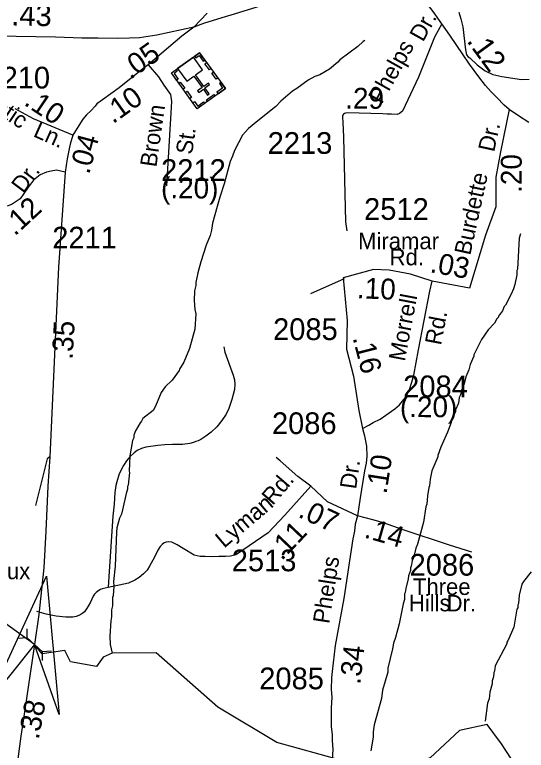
# Model space of a CAD drawing. Extents: x 1547597 to 1699558, y 810033 to 920809.
# Drawn here: x 1639035 to 1641977, y 886253 to 890487 of the extents above; entities that cross this region are included whole.
import ezdxf

# ---------------------------------------------------------------- set-up
doc = ezdxf.new("R2010")
doc.units = 0
for name, color, linetype in [('Exist Cultural Church with Cemetery CELL', 7, 'Continuous'), ('Exist Hydrographic Creek Single Shore', 7, 'Continuous'), ('Exist Hydrographic Misc Water Feature', 7, 'Continuous'), ('Exist Road Non-System Type 51', 7, 'Continuous'), ('Exist Road Primary NC Attributed', 7, 'Continuous'), ('Exist Road Primary NC Service Mileage Hundredths English Label', 7, 'Continuous'), ('Exist Road Secondary Mileage Hundredths English Label', 7, 'Continuous'), ('Exist Road Secondary Structure Culvert Attributed CELL', 7, 'Continuous'), ('Exist Road Secondary Structure Culvert CELL', 7, 'Continuous'), ('Exist Road Secondary Type 51 Attributed', 7, 'Continuous'), ('Exist Road Secondary Type 51 Label', 7, 'Continuous'), ('Exist Road Secondary Type 51 Number Label', 7, 'Continuous')]:
    doc.layers.add(name, color=color, linetype=linetype)

msp = doc.modelspace()

# ---------------------------------------------------------------- linework, layer by layer
at = {"layer": 'Exist Cultural Church with Cemetery CELL'}
for points in [[(1640246, 890061.7), (1640084.7, 889945), (1639935.4, 890151.3), (1640096.7, 890268)], [(1640069.9, 890248.5), (1640076.7, 890239.2), (1640094.5, 890252.1), (1640118.2, 890219.4), (1640127.2, 890225.9), (1640096.8, 890268)], [(1640061.8, 890242.7), (1639971, 890176.9), (1640024, 890103.6), (1640065.1, 890133.3), (1640112.9, 890067.3), (1640086.2, 890048), (1640092.7, 890039), (1640119.4, 890058.4), (1640144.1, 890024.1), (1640153.5, 890030.9), (1640128.8, 890065.2), (1640155.6, 890084.6), (1640149.1, 890093.5), (1640122.3, 890074.1), (1640074.6, 890140.1), (1640114.9, 890169.3)], [(1640137.7, 890211.3), (1640163.1, 890176.2), (1640153.9, 890169.6), (1640128.5, 890204.6)], [(1639962.3, 890170.7), (1639969, 890161.4), (1639951.2, 890148.5), (1639974.8, 890115.8), (1639965.8, 890109.2), (1639935.4, 890151.3)], [(1640177.1, 890156.8), (1640202.5, 890121.8), (1640193.3, 890115.1), (1640167.9, 890150.2)], [(1639987, 890099.4), (1640012.4, 890064.3), (1640003.1, 890057.6), (1639977.8, 890092.7)], [(1640220.6, 890096.8), (1640211.4, 890090.1), (1640230.2, 890064), (1640197.4, 890040.3), (1640203.9, 890031.2), (1640246, 890061.7)], [(1640025.6, 890046), (1640051, 890010.9), (1640041.8, 890004.2), (1640016.4, 890039.3)], [(1640185.9, 890018.3), (1640143.9, 889987.9), (1640137.3, 889997.1), (1640179.3, 890027.5)], [(1640059.2, 889980.1), (1640068.4, 889986.7), (1640087.2, 889960.6), (1640120.1, 889984.4), (1640126.6, 889975.4), (1640084.6, 889945)]]:
    msp.add_lwpolyline(points, close=True, dxfattribs=at)
at = {"layer": 'Exist Hydrographic Creek Single Shore'}
msp.add_lwpolyline([(1644733.1, 884712), (1644320.7, 884766.9), (1644142.1, 884815.7), (1643031.1, 885317.7), (1642775.1, 885470.7), (1641949, 886114.4), (1641834, 886290.8), (1641752.1, 886400.8), (1641593.1, 886367.9), (1641424, 886210.4), (1641240.1, 886148.6), (1641040, 886159.1), (1640542.1, 886297.3), (1640202, 886501.2), (1639848, 886813.7), (1639594.4, 886811.6), (1639542.7, 886789.2), (1639504.3, 886734.6), (1639354.8, 886762.9), (1639322.5, 886827.6), (1639193.2, 886807.4), (1639148.8, 886862), (1638975, 886987.3)], dxfattribs=at)
at = {"layer": 'Exist Hydrographic Misc Water Feature'}
for points in [[(1641588, 890501.9), (1641601, 890462.2), (1641611, 890417.2), (1641627, 890284), (1641633, 890256.2), (1641643, 890243.6), (1641653, 890238.1), (1641695.1, 890197.6), (1641740.1, 890163), (1641785.1, 890143.1), (1641836, 890130.9), (1641949, 890114.1), (1641993, 890115.3)], [(1641048.6, 890338.5), (1641038.6, 890332.7), (1641008, 890303.1), (1640904.9, 890227), (1640892.7, 890213.1), (1640844, 890173.9), (1640789.6, 890140.9), (1640761.4, 890131.4), (1640723, 890110), (1640656.3, 890061.2), (1640632.1, 890047.5), (1640565.1, 889988.7), (1640536.6, 889959.2), (1640432.6, 889875.5), (1640378.6, 889831.9), (1640344.1, 889792.5), (1640298.7, 889705.3), (1640286.2, 889673.5), (1640273.6, 889641.7), (1640239.6, 889514.3), (1640213.7, 889436.8), (1640199, 889383.7), (1640171.9, 889287.4), (1640167.2, 889247.5), (1640158.7, 889215.6), (1640135.8, 889160.1), (1640104.3, 889064.6), (1640087.3, 889000.9), (1640076.4, 888945.1), (1640076.1, 888929.1), (1640067.6, 888897.2), (1640066.7, 888841.2), (1640069.8, 888789.2), (1640075.5, 888765.1), (1640070, 888677.2), (1640040.2, 888565.7), (1640007, 888486.3), (1639982.4, 888446.7), (1639980.2, 888438.8), (1639939.3, 888383.4), (1639900.7, 888344.1), (1639876.1, 888312.5), (1639844.9, 888233), (1639830.5, 888209.3), (1639771.8, 888162.3), (1639763.6, 888146.5), (1639755.4, 888138.6), (1639728.6, 888091), (1639720.3, 888067.2), (1639720, 888051.3), (1639711.8, 888035.4), (1639696.3, 887947.6), (1639692.9, 887859.6), (1639694.8, 887851.6), (1639687.6, 887779.8), (1639683.5, 887771.9), (1639683.2, 887755.9), (1639674.9, 887732), (1639655.3, 887636.3), (1639649, 887612.4), (1639636.5, 887588.7), (1639621.7, 887532.9), (1639619.2, 887509), (1639612, 887313.1), (1639602.6, 887225.2), (1639604.1, 887197.2), (1639601.3, 887141.2), (1639597.2, 887133.3), (1639596.4, 887085.4), (1639591.9, 887061.5), (1639591.3, 887021.5), (1639586.9, 886997.5), (1639581.5, 886909.6), (1639582.7, 886861.6), (1639594.4, 886811.6)], [(1641944.2, 889225.3), (1641935.9, 889201.4), (1641927, 889021.6), (1641922.8, 889013.7), (1641922.5, 888989.7), (1641911.5, 888933.9), (1641903.2, 888910), (1641890.7, 888878.2), (1641857.7, 888814.8), (1641849.5, 888807), (1641839.1, 888783.1), (1641816.7, 888751.5), (1641814.5, 888743.5), (1641806.4, 888735.7), (1641794, 888711.8), (1641757.4, 888672.5), (1641718.4, 888617.2), (1641675.1, 888529.9), (1641675, 888521.9), (1641654.2, 888474.3), (1641645.6, 888442.4), (1641629, 888402.7), (1641620.4, 888362.8), (1641603.7, 888323.1), (1641599.3, 888299.3), (1641591.1, 888283.4), (1641586.6, 888251.4), (1641570, 888211.7), (1641569.8, 888203.7), (1641545, 888148.1), (1641544.8, 888140.1), (1641523.8, 888084.5), (1641484.5, 887997.2), (1641467.8, 887949.4), (1641467.6, 887941.4), (1641434.3, 887862.1), (1641423.6, 887814.2), (1641420.9, 887774.3), (1641416.8, 887766.3), (1641408, 887718.5), (1641405.2, 887670.6), (1641399, 887654.7), (1641385.5, 887566.9), (1641351.5, 887439.5), (1641341.1, 887415.7), (1641334.6, 887383.8), (1641319.9, 887344), (1641315.4, 887312.1), (1641311.3, 887304.1), (1641311.1, 887288.1), (1641298.5, 887256.4), (1641298.3, 887240.4), (1641283.4, 887184.7), (1641281, 887160.7), (1641276.9, 887152.8), (1641276.3, 887120.7), (1641267.9, 887096.9), (1641246.1, 886981.3), (1641224.8, 886901.6), (1641212.3, 886869.8), (1641207.8, 886838), (1641180, 886726.4), (1641179.6, 886702.4), (1641149.9, 886599), (1641143.2, 886551.1), (1641102.7, 886399.8), (1641096.1, 886359.9), (1641095.6, 886327.9), (1641082.3, 886250.2)], [(1642004.7, 887280.4), (1641959.8, 887225.1), (1641951.6, 887209.3), (1641936.5, 887145.5), (1641931.7, 887097.7), (1641927.6, 887089.7), (1641927.4, 887073.7), (1641923.2, 887065.8), (1641905.5, 886962.1), (1641870.3, 886882.7), (1641864.1, 886874.8), (1641864, 886866.8), (1641798, 886739.9), (1641793.5, 886708), (1641789.4, 886700.1), (1641789, 886676.1), (1641780.6, 886652.2), (1641780.3, 886636.2), (1641767.5, 886588.4), (1641762.9, 886548.5), (1641754.5, 886524.6), (1641740.7, 886420.5)]]:
    msp.add_lwpolyline(points, dxfattribs=at)
at = {"layer": 'Exist Road Non-System Type 51'}
msp.add_line((1640736.7, 888882.5), (1640931.5, 888968.6), dxfattribs=at)
for points in [[(1640237.2, 888575.3), (1640243.6, 888544.6), (1640291.1, 888411.7), (1640298.6, 888385.6), (1640300.5, 888360.1), (1640297.6, 888329.6), (1640282.5, 888272), (1640265.4, 888220.3), (1640251, 888188.6), (1640226.2, 888151.1), (1640197.4, 888115.7), (1640164.8, 888084.3), (1640133.9, 888061.5), (1640104.1, 888041.5), (1640088.9, 888034.8), (1640075.8, 888030.1), (1640062.9, 888025.2), (1640041.6, 888018.8), (1639999.5, 888013.4), (1639941.6, 888012.6), (1639897.6, 888011.5), (1639857.5, 888008.3), (1639789.2, 887997.7), (1639763, 887990), (1639738, 887977.9), (1639720.7, 887964.9), (1639697.4, 887942.7), (1639677.8, 887919.7), (1639659.2, 887892.1), (1639635.4, 887843.9), (1639621.5, 887799), (1639617, 887777.1), (1639610.6, 887736.2), (1639607, 887669.2), (1639599.7, 887601.3), (1639575.2, 887254), (1639571.5, 887189.3)], [(1640737.4, 887773.7), (1640661.9, 887828.7), (1640561.6, 887918.6), (1640539, 887937.6)], [(1640308, 887377.9), (1640275.6, 887371.1), (1640246.6, 887369.4), (1640209.2, 887367.7), (1640164.9, 887366), (1640130.8, 887369.4), (1640101.8, 887369.4), (1640066.1, 887376.2), (1640003, 887415.4), (1639968.5, 887436.3), (1639938.8, 887450.9), (1639918.8, 887453.2), (1639904.8, 887451.4), (1639894.7, 887447.6), (1639882.5, 887437.9), (1639870.2, 887426.1), (1639858, 887404.4), (1639839.2, 887364.7), (1639810.1, 887313.5), (1639795.8, 887289.8), (1639775.4, 887268.2), (1639751, 887248.6), (1639724.6, 887233.2), (1639688.3, 887215.7), (1639571.5, 887189.3)], [(1639571.5, 887189.3), (1639537.7, 887182.7), (1639527.4, 887178.4), (1639517.5, 887173.2), (1639509.8, 887167.1), (1639503.3, 887161.4), (1639493.4, 887150.8), (1639489.1, 887145.5), (1639485, 887139.8), (1639470.3, 887106.1), (1639457.8, 887082.3), (1639447.5, 887066.5), (1639435.2, 887050.8), (1639420.9, 887039), (1639402.9, 887029.4), (1639387, 887023.9), (1639369.5, 887020.1), (1639350.7, 887018.5), (1639328.7, 887018.9), (1639273.2, 887024.8), (1639215, 887037), (1639162, 887051.1)]]:
    msp.add_lwpolyline(points, dxfattribs=at)
at = {"layer": 'Exist Road Primary NC Attributed'}
for points in [[(1641490.9, 890434.3), (1641441.3, 890505.7), (1641395.2, 890563.9), (1641354.8, 890602.1), (1641324.4, 890628.4), (1641295.5, 890646.7), (1641260.9, 890665.6), (1641232.9, 890679.2), (1641202.5, 890689.2), (1641172.1, 890695.5), (1641130.1, 890703.9), (1641091.3, 890706.5), (1641043.6, 890703.9), (1640989.1, 890696.5), (1640910.4, 890677.6), (1640791.9, 890643), (1640657.4, 890602.1), (1640295.9, 890489.1), (1640225.3, 890468.6), (1640119.6, 890436.5), (1640065, 890415)], [(1640065, 890415), (1639852, 890369.3), (1639752.9, 890354.6), (1639694.7, 890352.5), (1639627.1, 890350.4), (1639514.3, 890352.5), (1639420.5, 890352.5), (1639268.7, 890357.3), (1639043.7, 890362), (1638943.1, 890363.6), (1638778.9, 890368.8), (1638595.2, 890369.8), (1638232.3, 890373.5), (1638085, 890365.7), (1637786.1, 890341.5)], [(1641877.6, 889942), (1641850.3, 889966.6), (1641807.6, 890009.6), (1641775.1, 890042.1), (1641742.5, 890079.9), (1641703.7, 890128.6), (1641650.3, 890202.1), (1641537, 890368.3), (1641490.9, 890434.3)], [(1641991.4, 889867), (1641931.1, 889904.8), (1641877.6, 889942)]]:
    msp.add_lwpolyline(points, dxfattribs=at)
at = {"layer": 'Exist Road Secondary Structure Culvert Attributed CELL'}
msp.add_lwpolyline([(1638881.4, 886529.8), (1639216.8, 887256.1), (1639289.5, 886459.5), (1639148.8, 886862)], close=True, dxfattribs=at)
at = {"layer": 'Exist Road Secondary Structure Culvert CELL'}
for p, q in [((1639103.7, 886952.4), (1639104.6, 886901.6)), ((1639054, 886898), (1639104.6, 886901.6)), ((1639104.6, 886901.6), (1639193.8, 886819.9)), ((1639244.4, 886823.6), (1639193.8, 886819.9)), ((1639194.6, 886769.2), (1639193.8, 886819.9))]:
    msp.add_line(p, q, dxfattribs=at)
at = {"layer": 'Exist Road Secondary Type 51 Attributed'}
for points in [[(1640141.4, 890495.9), (1640065, 890415)], [(1640065, 890415), (1639995.5, 890363.6), (1639881.3, 890265.9), (1639801.8, 890198)], [(1641490.9, 890434.3), (1641448.9, 890356.7), (1641357.1, 890126.9), (1641264.9, 889931.9), (1641248, 889918.9), (1641233.7, 889912.4), (1641201.3, 889913.7), (1641176.6, 889913.7), (1641151.7, 889915.9), (1640945.7, 889921.8), (1640936.8, 889920.2), (1640931.6, 889917.3), (1640926.3, 889914), (1640921.4, 889908.3), (1640919.7, 889903), (1640919.3, 889894.4), (1640920.8, 889868.3), (1640925, 889782.4), (1640937.7, 889294.2), (1640943.7, 889242.7)], [(1639801.8, 890198), (1639770.4, 890175.7), (1639635.8, 890066.5), (1639539.2, 889997.4), (1639507.1, 889973.6), (1639498.1, 889960.5), (1639473.2, 889933.8), (1639446.5, 889909.9), (1639427, 889886.1), (1639403.7, 889849.6), (1639369.6, 889792.7)], [(1639801.8, 890198), (1639861.9, 890129.6), (1639892.6, 890080.5), (1639931.2, 890026.6), (1639935.8, 889986.9), (1639908.3, 889501.7)], [(1639369.6, 889792.7), (1639266.5, 889835.5), (1639142.5, 889887), (1639036.9, 889945.5)], [(1641877.6, 889942), (1641828.9, 889697.2), (1641801.2, 889550.8), (1641801.2, 889380.6), (1641741.9, 889218.4), (1641651, 888913.7)], [(1639369.6, 889792.7), (1639353.6, 889741.1), (1639349.2, 889725.1), (1639337, 889657), (1639325.2, 889580.1)], [(1639325.2, 889580.1), (1639275.4, 889592.3), (1639244.5, 889586.4), (1639216.9, 889580.3), (1639181.1, 889565.2), (1639142.4, 889533.9), (1639107.5, 889487.8), (1639065.2, 889427.1), (1639020.6, 889397), (1638997.7, 889386.1), (1638930.4, 889381.4), (1638832.2, 889387.4), (1638761.4, 889391.2)], [(1639325.2, 889580.1), (1639285.4, 889033.3), (1639235.6, 887941.4)], [(1641434.5, 888952.6), (1641311, 888992.8), (1641188.4, 889016.6), (1641097.4, 889020.5), (1640923.5, 888973)], [(1640923.5, 888973), (1640947.2, 888727.7), (1640943.2, 888561.5), (1640982.8, 888407.2), (1641014.4, 888209.3), (1641035.6, 888105.7)], [(1641035.6, 888105.7), (1641070.2, 888125.1), (1641096.1, 888140.3), (1641137.1, 888159.7), (1641169.5, 888181.3), (1641221.4, 888218.1), (1641247.3, 888241.9), (1641281.9, 888282.9), (1641303.5, 888324), (1641318.6, 888371.5), (1641329.4, 888412.6), (1641357.5, 888557.4), (1641421.2, 888894.9), (1641434.5, 888952.6)], [(1641651, 888913.7), (1641434.5, 888952.6)], [(1641035.6, 888105.7), (1641046.4, 888063.3), (1641057.2, 888002.8), (1641059.4, 887946.6), (1641055.1, 887905.6), (1641046.4, 887862.3), (1641020.5, 887706.7), (1641005.4, 887603)], [(1639235.6, 887941.4), (1639225.7, 887772.8), (1639213.6, 887514.4), (1639201.8, 887303), (1639182.6, 887125.3), (1639173.3, 887033.9), (1639148.8, 886862), (1639121.6, 886682.4), (1639094, 886499.3), (1639077.7, 886383.7), (1639069, 886335.4), (1639048.5, 886175.2), (1639041.6, 886093.1), (1639044.3, 886064.8), (1639048.7, 885969.5)], [(1639235.6, 887941.4), (1639220.3, 887930.5), (1639153.5, 887662.7)], [(1640737.4, 887773.7), (1640588.6, 887605.6), (1640492.7, 887504.8), (1640310.3, 887379.9)], [(1641005.4, 887603), (1640833.4, 887682.5), (1640737.4, 887773.7)], [(1641005.4, 887603), (1640992.4, 887554.8), (1640988.1, 887513.7), (1640979.5, 887470.5), (1640960, 887342.9), (1640927.6, 887126.8), (1640877.2, 886856.7), (1640860.4, 886707.2), (1640855.8, 886671.3), (1640854.5, 886603.2), (1640857.6, 886559.4), (1640854.7, 886496), (1640854.7, 886389.8), (1640861.2, 886342.2), (1640861.2, 886309.7), (1640863.8, 886257.3), (1640859, 886173.2), (1640852.5, 886138.5), (1640846, 886099.6), (1640828.7, 886030.2), (1640785.4, 885947.9), (1640770.2, 885908.9), (1640757.7, 885868.4)], [(1641664.2, 887392.7), (1641534.6, 887433.7), (1641268.9, 887522.3), (1641155.6, 887561.5), (1641093.9, 887578.7), (1641005.4, 887603)]]:
    msp.add_lwpolyline(points, dxfattribs=at)

# ---------------------------------------------------------------- texts
at = {"layer": 'Exist Road Primary NC Service Mileage Hundredths English Label'}
for s, rotation, p in [('.43', 358.7982, (1639013.6, 890425.1)), ('.12', 306.076, (1641630.5, 890335.4))]:
    msp.add_text(s, height=125, rotation=rotation, dxfattribs=at).set_placement(p)
at = {"layer": 'Exist Road Secondary Mileage Hundredths English Label'}
for s, rotation, p in [('.05', 35.2111, (1639699.1, 890110.6)), ('.10', 35.5502, (1639599.4, 889855.8)), ('.29', 359.5068, (1640934.9, 889946.7)), ('.10', 326.2049, (1639082, 889970.9)), ('.04', 74.8332, (1639462.1, 889563.8)), ('.20', 90, (1641950.7, 889461.4)), ('(.20)', 359.6505, (1639875.8, 889430.5)), ('.12', 42.7342, (1639034.9, 889209.4)), ('.03', 349.8194, (1641418.6, 889005.4)), ('.10', 357.5082, (1641000.7, 888855.4)), ('.35', 86.7635, (1639367.3, 888499.5)), ('.16', 284.3694, (1640977.2, 888627.3)), ('(.20)', 359.8558, (1641250, 888170.8)), ('.10', 81.2907, (1641172.6, 887724.7)), ('.07', 335.1936, (1640658.7, 887598.5)), ('.11', 46.4217, (1640570.2, 887340.8)), ('.14', 344.0314, (1641039, 887479)), ('.34', 83.5724, (1641021.8, 886628.9)), ('.38', 79.2891, (1639172, 886311.4))]:
    msp.add_text(s, height=120, rotation=rotation, dxfattribs=at).set_placement(p)
at = {"layer": 'Exist Road Secondary Type 51 Label'}
for s, rotation, p in [('Dr.', 60.7452, (1641382.8, 890325.7)), ('Phelps', 60.7452, (1641145, 889967.6)), ('Mistic', 326.2049, (1638798.8, 890007)), ('Brown', 81.9149, (1639849, 889606.2)), ('Ln.', 336.0433, (1639135.6, 889788.4)), ('Dr.', 77.6456, (1641791.5, 889692.5)), ('St.', 81.9149, (1640054.7, 889678.7)), ('Dr.', 53.1471, (1639083.6, 889453.8)), ('Burdette', 77.6456, (1641654.2, 889098.1)), ('Morrell', 79.1788, (1641277.9, 888488)), ('Rd.', 79.1788, (1641486, 888580.7)), ('Dr.', 81.9301, (1640997.8, 887752.8)), ('Rd.', 49.3127, (1640518.3, 887658.5)), ('Lyman', 40.2592, (1640238.5, 887413.3)), ('Phelps', 81.1724, (1640842.7, 886977.9))]:
    msp.add_text(s, height=95, rotation=rotation, dxfattribs=at).set_placement(p)
for s, p in [('Miramar', (1641009.2, 889137)), ('Rd.', (1641190.6, 889044.4)), ('Baux', (1638834.2, 887238)), ('Three', (1641324.5, 887147.2)), ('Hills', (1641301.2, 887053.1)), ('Dr.', (1641518.7, 887052.1))]:
    msp.add_text(s, height=95, dxfattribs=at).set_placement(p)
at = {"layer": 'Exist Road Secondary Type 51 Number Label'}
for s, p in [('2210', (1638865.9, 890062.1)), ('2213', (1640489.3, 889685.9)), ('2212', (1639876.5, 889530.1)), ('2512', (1641044, 889305.9)), ('2211', (1639250.3, 889141.2)), ('2085', (1640520.5, 888614.3)), ('2084', (1641268.7, 888285.2)), ('2086', (1640513.9, 888073)), ('2513', (1640282.9, 887283.6)), ('2086', (1641305.4, 887258.3)), ('2085', (1640440.9, 886604.4))]:
    msp.add_text(s, height=125, dxfattribs=at).set_placement(p)

doc.saveas('drawing.dxf')
